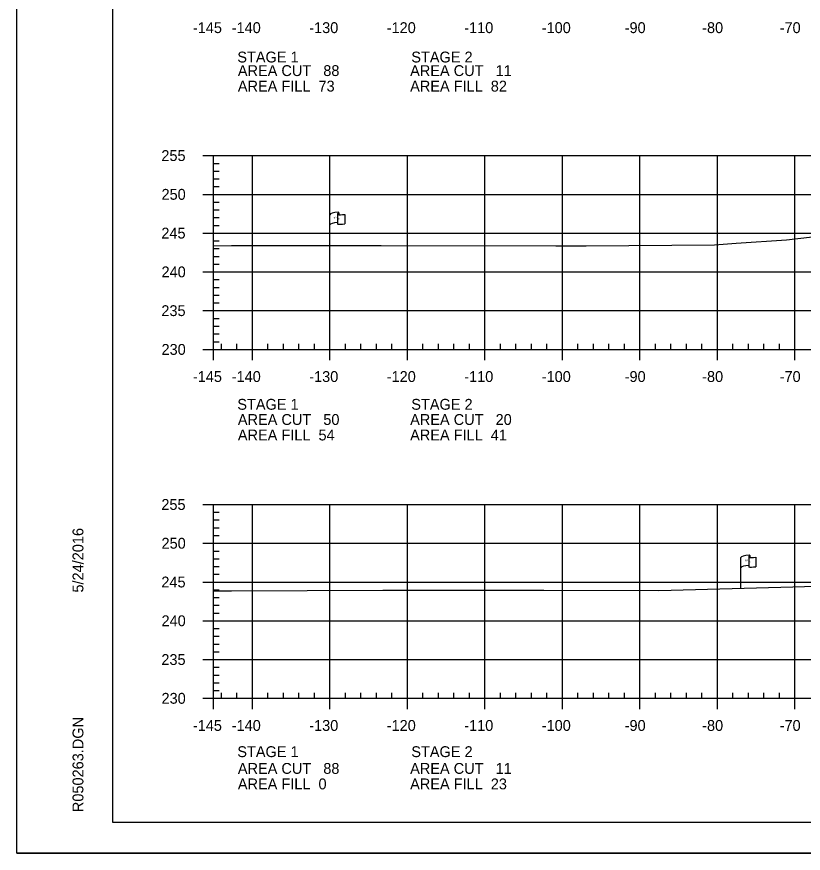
# Model space of a CAD drawing. Extents: x 1365647 to 1367999, y 387113 to 400173.
# Drawn here: x 1365723.7 to 1365825.2, y 395692.9 to 395800.8 of the extents above; entities that cross this region are included whole.
import ezdxf

# ---------------------------------------------------------------- set-up
doc = ezdxf.new("R2010")
doc.units = 0
for name, color, linetype in [('E_Existing ROW', 7, 'Continuous'), ('R_Axis', 7, 'Continuous'), ('R_Axis Annot', 7, 'Continuous'), ('R_Border', 7, 'Continuous'), ('R_Exist Surface', 7, 'Continuous'), ('R_Grid', 7, 'Continuous'), ('R_No Plot', 7, 'Continuous')]:
    doc.layers.add(name, color=color, linetype=linetype)

msp = doc.modelspace()

# ---------------------------------------------------------------- linework, layer by layer
at = {"layer": 'E_Existing ROW'}
for p, q in [((1365764.09, 395771.31), (1365764.09, 395775.26)), ((1365765.08, 395775.36), (1365765.08, 395775.34)), ((1365765.08, 395775.34), (1365765.08, 395774.12)), ((1365765.25, 395775.51), (1365765.25, 395775.27)), ((1365766.02, 395775.32), (1365766.02, 395774.08)), ((1365817.14, 395727.1), (1365817.14, 395731.05)), ((1365818.14, 395731.14), (1365818.14, 395731.13)), ((1365818.14, 395731.13), (1365818.14, 395729.9)), ((1365818.3, 395731.3), (1365818.3, 395731.06)), ((1365819.07, 395731.11), (1365819.07, 395729.87))]:
    msp.add_line(p, q, dxfattribs=at)
for centre, radius, start, end in [((1365765.17, 395775.51), 0.0783, 263.0712, 93.9564), ((1365765.16, 395775.36), 0.078, 88.6458, 274.2828), ((1365765.16, 395774.12), 0.0783, 180, 273.9564), ((1365818.22, 395731.3), 0.0783, 263.0712, 93.9564), ((1365818.21, 395731.14), 0.078, 88.6458, 274.2828), ((1365818.21, 395729.9), 0.0783, 180, 273.9564)]:
    msp.add_arc(centre, radius, start, end, dxfattribs=at)
for centre, major_axis, ratio, start_param, end_param in [((1365765.67, 395775.31), (-1.58, -0.04), 0.19887, 5.030368, 6.283185), ((1365766.38, 395775.42), (-1.23, -0.13), 0.052933, 0.159456, 1.268315), ((1365765.67, 395773.99), (-1.58, -0.04), 0.19887, 5.083035, 6.194897), ((1365766.38, 395774.18), (-1.23, -0.13), 0.052933, 0.159456, 1.268315), ((1365818.72, 395731.09), (-1.58, -0.04), 0.19887, 5.030368, 6.283185), ((1365819.43, 395731.21), (-1.23, -0.13), 0.052933, 0.159456, 1.268315), ((1365818.72, 395729.77), (-1.58, -0.04), 0.19887, 5.083035, 6.194897), ((1365819.43, 395729.97), (-1.23, -0.13), 0.052933, 0.159456, 1.268315)]:
    msp.add_ellipse(centre, major_axis=major_axis, ratio=ratio, start_param=start_param, end_param=end_param, dxfattribs=at)
at = {"layer": 'R_Axis'}
for p, q in [((1365747.69, 395782.9), (1365749.09, 395782.9)), ((1365749.09, 395757.9), (1365749.09, 395782.9)), ((1365749.09, 395781.9), (1365749.79, 395781.9)), ((1365749.09, 395780.9), (1365749.79, 395780.9)), ((1365749.09, 395779.9), (1365749.79, 395779.9)), ((1365749.09, 395778.9), (1365749.79, 395778.9)), ((1365747.69, 395777.9), (1365749.09, 395777.9)), ((1365749.09, 395776.9), (1365749.79, 395776.9)), ((1365749.09, 395775.9), (1365749.79, 395775.9)), ((1365749.09, 395774.9), (1365749.79, 395774.9)), ((1365749.09, 395773.9), (1365749.79, 395773.9)), ((1365747.69, 395772.9), (1365749.09, 395772.9)), ((1365749.09, 395771.9), (1365749.79, 395771.9)), ((1365749.09, 395770.9), (1365749.79, 395770.9)), ((1365749.09, 395769.9), (1365749.79, 395769.9)), ((1365749.09, 395768.9), (1365749.79, 395768.9)), ((1365747.69, 395767.9), (1365749.09, 395767.9)), ((1365749.09, 395766.9), (1365749.79, 395766.9)), ((1365749.09, 395765.9), (1365749.79, 395765.9)), ((1365749.09, 395764.9), (1365749.79, 395764.9)), ((1365749.09, 395763.9), (1365749.79, 395763.9)), ((1365747.69, 395762.9), (1365749.09, 395762.9)), ((1365749.09, 395761.9), (1365749.79, 395761.9)), ((1365749.09, 395760.9), (1365749.79, 395760.9)), ((1365749.09, 395759.9), (1365749.79, 395759.9)), ((1365749.09, 395758.9), (1365749.79, 395758.9)), ((1365749.09, 395757.9), (1365749.09, 395758.6)), ((1365750.09, 395757.9), (1365750.09, 395758.6)), ((1365752.09, 395757.9), (1365752.09, 395758.6)), ((1365756.09, 395757.9), (1365756.09, 395758.6)), ((1365758.09, 395757.9), (1365758.09, 395758.6)), ((1365760.09, 395757.9), (1365760.09, 395758.6)), ((1365762.09, 395757.9), (1365762.09, 395758.6)), ((1365766.09, 395757.9), (1365766.09, 395758.6)), ((1365768.09, 395757.9), (1365768.09, 395758.6)), ((1365770.09, 395757.9), (1365770.09, 395758.6)), ((1365772.09, 395757.9), (1365772.09, 395758.6)), ((1365776.09, 395757.9), (1365776.09, 395758.6)), ((1365778.09, 395757.9), (1365778.09, 395758.6)), ((1365780.09, 395757.9), (1365780.09, 395758.6)), ((1365782.09, 395757.9), (1365782.09, 395758.6)), ((1365786.09, 395757.9), (1365786.09, 395758.6)), ((1365788.09, 395757.9), (1365788.09, 395758.6)), ((1365790.09, 395757.9), (1365790.09, 395758.6)), ((1365792.09, 395757.9), (1365792.09, 395758.6)), ((1365796.09, 395757.9), (1365796.09, 395758.6)), ((1365798.09, 395757.9), (1365798.09, 395758.6)), ((1365800.09, 395757.9), (1365800.09, 395758.6)), ((1365802.09, 395757.9), (1365802.09, 395758.6)), ((1365806.09, 395757.9), (1365806.09, 395758.6)), ((1365808.09, 395757.9), (1365808.09, 395758.6)), ((1365810.09, 395757.9), (1365810.09, 395758.6)), ((1365812.09, 395757.9), (1365812.09, 395758.6)), ((1365816.09, 395757.9), (1365816.09, 395758.6)), ((1365818.09, 395757.9), (1365818.09, 395758.6)), ((1365820.09, 395757.9), (1365820.09, 395758.6)), ((1365822.09, 395757.9), (1365822.09, 395758.6)), ((1365747.69, 395757.9), (1365749.09, 395757.9)), ((1365749.09, 395757.9), (1366039.09, 395757.9)), ((1365749.09, 395756.5), (1365749.09, 395757.9)), ((1365754.09, 395756.5), (1365754.09, 395757.9)), ((1365764.09, 395756.5), (1365764.09, 395757.9)), ((1365774.09, 395756.5), (1365774.09, 395757.9)), ((1365784.09, 395756.5), (1365784.09, 395757.9)), ((1365794.09, 395756.5), (1365794.09, 395757.9)), ((1365804.09, 395756.5), (1365804.09, 395757.9)), ((1365814.09, 395756.5), (1365814.09, 395757.9)), ((1365824.09, 395756.5), (1365824.09, 395757.9)), ((1365747.69, 395737.9), (1365749.09, 395737.9)), ((1365749.09, 395712.9), (1365749.09, 395737.9)), ((1365749.09, 395736.9), (1365749.79, 395736.9)), ((1365749.09, 395735.9), (1365749.79, 395735.9)), ((1365749.09, 395734.9), (1365749.79, 395734.9)), ((1365749.09, 395733.9), (1365749.79, 395733.9)), ((1365747.69, 395732.9), (1365749.09, 395732.9)), ((1365749.09, 395731.9), (1365749.79, 395731.9)), ((1365749.09, 395730.9), (1365749.79, 395730.9)), ((1365749.09, 395729.9), (1365749.79, 395729.9)), ((1365749.09, 395728.9), (1365749.79, 395728.9)), ((1365747.69, 395727.9), (1365749.09, 395727.9)), ((1365749.09, 395726.9), (1365749.79, 395726.9)), ((1365749.09, 395725.9), (1365749.79, 395725.9)), ((1365749.09, 395724.9), (1365749.79, 395724.9)), ((1365749.09, 395723.9), (1365749.79, 395723.9)), ((1365747.69, 395722.9), (1365749.09, 395722.9)), ((1365749.09, 395721.9), (1365749.79, 395721.9)), ((1365749.09, 395720.9), (1365749.79, 395720.9)), ((1365749.09, 395719.9), (1365749.79, 395719.9)), ((1365749.09, 395718.9), (1365749.79, 395718.9)), ((1365747.69, 395717.9), (1365749.09, 395717.9)), ((1365749.09, 395716.9), (1365749.79, 395716.9)), ((1365749.09, 395715.9), (1365749.79, 395715.9)), ((1365749.09, 395714.9), (1365749.79, 395714.9)), ((1365749.09, 395713.9), (1365749.79, 395713.9)), ((1365749.09, 395712.9), (1365749.09, 395713.6)), ((1365750.09, 395712.9), (1365750.09, 395713.6)), ((1365752.09, 395712.9), (1365752.09, 395713.6)), ((1365756.09, 395712.9), (1365756.09, 395713.6)), ((1365758.09, 395712.9), (1365758.09, 395713.6)), ((1365760.09, 395712.9), (1365760.09, 395713.6)), ((1365762.09, 395712.9), (1365762.09, 395713.6)), ((1365766.09, 395712.9), (1365766.09, 395713.6)), ((1365768.09, 395712.9), (1365768.09, 395713.6)), ((1365770.09, 395712.9), (1365770.09, 395713.6)), ((1365772.09, 395712.9), (1365772.09, 395713.6)), ((1365776.09, 395712.9), (1365776.09, 395713.6)), ((1365778.09, 395712.9), (1365778.09, 395713.6)), ((1365780.09, 395712.9), (1365780.09, 395713.6)), ((1365782.09, 395712.9), (1365782.09, 395713.6)), ((1365786.09, 395712.9), (1365786.09, 395713.6)), ((1365788.09, 395712.9), (1365788.09, 395713.6)), ((1365790.09, 395712.9), (1365790.09, 395713.6)), ((1365792.09, 395712.9), (1365792.09, 395713.6)), ((1365796.09, 395712.9), (1365796.09, 395713.6)), ((1365798.09, 395712.9), (1365798.09, 395713.6)), ((1365800.09, 395712.9), (1365800.09, 395713.6)), ((1365802.09, 395712.9), (1365802.09, 395713.6)), ((1365806.09, 395712.9), (1365806.09, 395713.6)), ((1365808.09, 395712.9), (1365808.09, 395713.6)), ((1365810.09, 395712.9), (1365810.09, 395713.6)), ((1365812.09, 395712.9), (1365812.09, 395713.6)), ((1365816.09, 395712.9), (1365816.09, 395713.6)), ((1365818.09, 395712.9), (1365818.09, 395713.6)), ((1365820.09, 395712.9), (1365820.09, 395713.6)), ((1365822.09, 395712.9), (1365822.09, 395713.6)), ((1365747.69, 395712.9), (1365749.09, 395712.9)), ((1365749.09, 395712.9), (1366039.09, 395712.9)), ((1365749.09, 395711.5), (1365749.09, 395712.9)), ((1365754.09, 395711.5), (1365754.09, 395712.9)), ((1365764.09, 395711.5), (1365764.09, 395712.9)), ((1365774.09, 395711.5), (1365774.09, 395712.9)), ((1365784.09, 395711.5), (1365784.09, 395712.9)), ((1365794.09, 395711.5), (1365794.09, 395712.9)), ((1365804.09, 395711.5), (1365804.09, 395712.9)), ((1365814.09, 395711.5), (1365814.09, 395712.9)), ((1365824.09, 395711.5), (1365824.09, 395712.9))]:
    msp.add_line(p, q, dxfattribs=at)
at = {"layer": 'R_Border'}
for p, q in [((1365736.09, 395696.9), (1365736.09, 395902.36)), ((1365736.09, 395696.9), (1365736.09, 395696.9)), ((1366052.27, 395696.9), (1365736.09, 395696.9))]:
    msp.add_line(p, q, dxfattribs=at)
at = {"layer": 'R_Exist Surface'}
for points in [[(1365749.09, 395771.27), (1365751.41, 395771.3), (1365756.48, 395771.3), (1365770.71, 395771.32), (1365793.25, 395771.26), (1365795.92, 395771.27), (1365797.17, 395771.27), (1365813.74, 395771.39), (1365816.5, 395771.61), (1365823.02, 395772.04), (1365832.63, 395773.14)], [(1365749.09, 395726.78), (1365751.39, 395726.78), (1365770.94, 395726.84), (1365775.36, 395726.86), (1365780.23, 395726.86), (1365791.71, 395726.84), (1365806.52, 395726.82), (1365822.26, 395727.24), (1365833.03, 395727.55)]]:
    msp.add_lwpolyline(points, dxfattribs=at)
at = {"layer": 'R_Grid'}
for p, q in [((1365749.09, 395782.9), (1366039.09, 395782.9)), ((1365749.09, 395757.9), (1365749.09, 395782.9)), ((1365754.09, 395757.9), (1365754.09, 395782.9)), ((1365764.09, 395757.9), (1365764.09, 395782.9)), ((1365774.09, 395757.9), (1365774.09, 395782.9)), ((1365784.09, 395757.9), (1365784.09, 395782.9)), ((1365794.09, 395757.9), (1365794.09, 395782.9)), ((1365804.09, 395757.9), (1365804.09, 395782.9)), ((1365814.09, 395757.9), (1365814.09, 395782.9)), ((1365824.09, 395757.9), (1365824.09, 395782.9)), ((1365749.09, 395777.9), (1366039.09, 395777.9)), ((1365749.09, 395772.9), (1366039.09, 395772.9)), ((1365749.09, 395767.9), (1366039.09, 395767.9)), ((1365749.09, 395762.9), (1366039.09, 395762.9)), ((1365749.09, 395757.9), (1366039.09, 395757.9)), ((1365749.09, 395737.9), (1366039.09, 395737.9)), ((1365749.09, 395712.9), (1365749.09, 395737.9)), ((1365754.09, 395712.9), (1365754.09, 395737.9)), ((1365764.09, 395712.9), (1365764.09, 395737.9)), ((1365774.09, 395712.9), (1365774.09, 395737.9)), ((1365784.09, 395712.9), (1365784.09, 395737.9)), ((1365794.09, 395712.9), (1365794.09, 395737.9)), ((1365804.09, 395712.9), (1365804.09, 395737.9)), ((1365814.09, 395712.9), (1365814.09, 395737.9)), ((1365824.09, 395712.9), (1365824.09, 395737.9)), ((1365749.09, 395732.9), (1366039.09, 395732.9)), ((1365749.09, 395727.9), (1366039.09, 395727.9)), ((1365749.09, 395722.9), (1366039.09, 395722.9)), ((1365749.09, 395717.9), (1366039.09, 395717.9)), ((1365749.09, 395712.9), (1366039.09, 395712.9))]:
    msp.add_line(p, q, dxfattribs=at)
at = {"layer": 'R_No Plot'}
msp.add_line((1365723.69, 395692.92), (1366057.03, 395692.92), dxfattribs=at)
msp.add_lwpolyline([(1365723.69, 395906.25), (1366057.03, 395906.25), (1366057.03, 395692.92), (1365723.69, 395692.92)], close=True, dxfattribs=at)

# ---------------------------------------------------------------- texts
at = {"layer": 'E_Existing ROW'}
for s, height, rotation, p in [('R ', 0.2, 9.9884, (1365764.61, 395774.76)), (' O', 0.2, 9.9884, (1365764.75, 395774.81)), ('W', 0.2, 351.1788, (1365765.08, 395774.64)), ('DWB 11-9-07', 0.001, 90, (1365765.25, 395775.27)), ('DWB 11-9-07', 0.001, 5.0717, (1365766.01, 395774.08)), ('DWB 11-9-07', 0.001, 90, (1365764.09, 395771.31)), ('R ', 0.2, 9.9884, (1365817.66, 395730.55)), (' O', 0.2, 9.9884, (1365817.8, 395730.6)), ('W', 0.2, 351.1788, (1365818.13, 395730.43)), ('DWB 11-9-07', 0.001, 90, (1365818.3, 395731.06)), ('DWB 11-9-07', 0.001, 5.0717, (1365819.06, 395729.87)), ('DWB 11-9-07', 0.001, 90, (1365817.14, 395727.1))]:
    msp.add_text(s, height=height, rotation=rotation, dxfattribs=at).set_placement(p)
at = {"layer": 'R_Axis Annot'}
for s, p in [('-145', (1365746.42, 395798.7)), ('-140', (1365751.43, 395798.7)), ('-130', (1365761.43, 395798.7)), ('-120', (1365771.43, 395798.7)), ('-110', (1365781.43, 395798.7)), ('-100', (1365791.43, 395798.7)), ('-90', (1365802.13, 395798.7)), ('-80', (1365812.13, 395798.7)), ('-70', (1365822.13, 395798.7)), ('STAGE 1', (1365752.15, 395794.91)), ('STAGE 2', (1365774.6, 395794.91)), ('AREA CUT   88', (1365752.22, 395793.16)), ('AREA CUT   11', (1365774.45, 395793.16)), ('AREA FILL  73', (1365752.22, 395791.16)), ('AREA FILL  82', (1365774.45, 395791.16)), ('255', (1365742.35, 395782.2)), ('250', (1365742.37, 395777.2)), ('245', (1365742.35, 395772.2)), ('240', (1365742.37, 395767.2)), ('235', (1365742.35, 395762.2)), ('230', (1365742.37, 395757.2)), ('-145', (1365746.42, 395753.7)), ('-140', (1365751.43, 395753.7)), ('-130', (1365761.43, 395753.7)), ('-120', (1365771.43, 395753.7)), ('-110', (1365781.43, 395753.7)), ('-100', (1365791.43, 395753.7)), ('-90', (1365802.13, 395753.7)), ('-80', (1365812.13, 395753.7)), ('-70', (1365822.13, 395753.7)), ('STAGE 1', (1365752.15, 395750.12)), ('STAGE 2', (1365774.6, 395750.12)), ('AREA CUT   50', (1365752.22, 395748.16)), ('AREA CUT   20', (1365774.45, 395748.16)), ('AREA FILL  54', (1365752.22, 395746.16)), ('AREA FILL  41', (1365774.45, 395746.16)), ('255', (1365742.35, 395737.2)), ('250', (1365742.37, 395732.2)), ('245', (1365742.35, 395727.2)), ('240', (1365742.37, 395722.2)), ('235', (1365742.35, 395717.2)), ('230', (1365742.37, 395712.2)), ('-145', (1365746.42, 395708.7)), ('-140', (1365751.43, 395708.7)), ('-130', (1365761.43, 395708.7)), ('-120', (1365771.43, 395708.7)), ('-110', (1365781.43, 395708.7)), ('-100', (1365791.43, 395708.7)), ('-90', (1365802.13, 395708.7)), ('-80', (1365812.13, 395708.7)), ('-70', (1365822.13, 395708.7)), ('STAGE 1', (1365752.15, 395705.32)), ('STAGE 2', (1365774.6, 395705.32)), ('AREA CUT   88', (1365752.22, 395703.16)), ('AREA CUT   11', (1365774.45, 395703.16)), ('AREA FILL  0', (1365752.22, 395701.16)), ('AREA FILL  23', (1365774.45, 395701.16))]:
    msp.add_text(s, height=1.4, dxfattribs=at).set_placement(p)
at = {"layer": 'R_Border'}
for s, p in [('5/24/2016', (1365732.29, 395726.54)), ('R050263.DGN', (1365732.29, 395698.22))]:
    msp.add_text(s, height=1.4, rotation=90, dxfattribs=at).set_placement(p)

doc.saveas('drawing.dxf')
